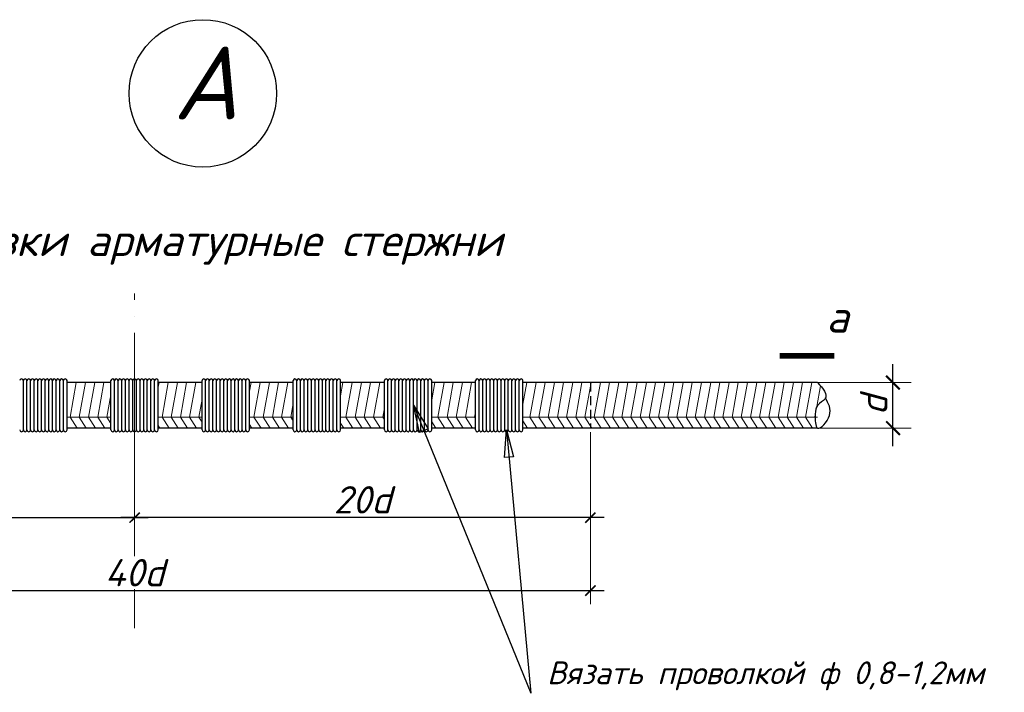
# Model space of a CAD drawing. Header units: millimetres. Extents: x -33345 to 4712671, y -3392 to 121473.
# Tile 612 of 656: x 3112876 to 3119120, y 50022 to 54289. Entities that reach past the tile are written whole.
import ezdxf
from ezdxf.enums import TextEntityAlignment as Align

# ---------------------------------------------------------------- set-up
doc = ezdxf.new("R2010")
doc.units = ezdxf.units.MM
doc.linetypes.add('ACAD_ISO04W100', pattern=[30, 24, -3, 0, -3])
doc.linetypes.add('HIDDEN', pattern=[0.375, 0.25, -0.125])
doc.layers.add('Text', color=250, linetype='Continuous')
doc.layers.add('размеры КЖ', color=7, linetype='Continuous')
doc.layers.add('Размеры1', color=252, linetype='Continuous', lineweight=15)
doc.styles.add('_text', font='isocpeui.ttf')
doc.styles.add('GOST 2.304', font='isocpeui.ttf')
doc.styles.add('ISOCPEUR', font='isocpeui.ttf', dxfattribs={"height": 300})
doc.dimstyles.new('SPDS$0', dxfattribs={"dimscale": 100, "dimtxt": 2.5, "dimasz": 1.5, "dimexe": 2, "dimexo": 0.625, "dimtad": 1, "dimdec": 0, "dimtxsty": 'GOST 2.304', "dimblk": '*U113', "dimcen": 0, "dimdle": 2, "dimclre": 256, "dimaunit": 1, "dimazin": 0, "dimtfac": 1, "dimtdec": 0, "dimtmove": 1, "dimatfit": 3, "dimfxl": 0.18, "dimtfill": 1, "dimtolj": 1, "dimtzin": 0, "dimlwe": -1, "dimarcsym": 0})

# ---------------------------------------------------------------- blocks, each defined once
blk = doc.blocks.new('_ArchTick')
at = {"color": 0, "linetype": 'ByBlock', "const_width": 0.15}
blk.add_lwpolyline([(-0.5, -0.5), (0.5, 0.5)], dxfattribs=at)
blk = doc.blocks.new('*D305')
at = {"layer": 'Defpoints', "color": 0, "ltscale": 100, "transparency": 16777216}
for p in [(-49982808, 22687862), (-49981803, 22687862), (-49982808, 22687362)]:
    blk.add_point(p, dxfattribs=at)
at = {"layer": 'Размеры1', "color": 0, "linetype": 'Continuous', "lineweight": -2, "ltscale": 100, "transparency": 16777216}
blk.add_line((-49981803, 22687162), (-49981803, 22688062), dxfattribs=at)
at = {"layer": 'Размеры1', "linetype": 'Continuous', "ltscale": 100, "transparency": 16777216}
for p, q in [((-49982746, 22687862), (-49981603, 22687862)), ((-49982746, 22687362), (-49981603, 22687362))]:
    blk.add_line(p, q, dxfattribs=at)
at = {"layer": 'Размеры1', "color": 0, "ltscale": 100, "transparency": 16777216, "insert": (-49982015, 22687612), "char_height": 300, "attachment_point": 5, "rotation": 90, "style": 'ISOCPEUR', "bg_fill": 3, "box_fill_scale": 1.1, "bg_fill_color": 256, "bg_fill_true_color": 13158600, "bg_fill_transparency": 0}
blk.add_mtext('\\A1;d', dxfattribs=at)
at = {"layer": 'Размеры1', "color": 0, "lineweight": -2, "ltscale": 100, "transparency": 16777216, "xscale": 150, "yscale": 150, "zscale": 150}
for p, rotation in [((-49981803, 22687862), 90), ((-49981803, 22687362), 270)]:
    blk.add_blockref('_ArchTick', p, dxfattribs=dict(at, rotation=rotation))
blk = doc.blocks.new('*U113')
at = {"color": 0, "linetype": 'ByBlock', "const_width": 0.15}
blk.add_lwpolyline([(-0.5, -0.5), (0.5, 0.5)], dxfattribs=at)
blk = doc.blocks.new('*D306')
at = {"layer": 'Defpoints', "color": 0, "ltscale": 100, "transparency": 16777216}
for p in [(-49995122, 22687362), (-49990122, 22687322), (-49990122, 22686379)]:
    blk.add_point(p, dxfattribs=at)
at = {"layer": 'Размеры1', "ltscale": 100, "transparency": 16777216}
for p, q in [((-49995122, 22687316), (-49995122, 22686229)), ((-49990122, 22687276), (-49990122, 22686229))]:
    blk.add_line(p, q, dxfattribs=at)
at = {"layer": 'Размеры1', "color": 0, "lineweight": -2, "ltscale": 100, "transparency": 16777216}
blk.add_line((-49995272, 22686379), (-49989972, 22686379), dxfattribs=at)
at = {"layer": 'Размеры1', "color": 0, "lineweight": -2, "ltscale": 100, "transparency": 16777216, "xscale": 112.5, "yscale": 112.5, "zscale": 112.5, "rotation": 180}
blk.add_blockref('_ArchTick', (-49995122, 22686379), dxfattribs=at)
at = {"layer": 'Размеры1', "color": 0, "lineweight": -2, "ltscale": 100, "transparency": 16777216, "xscale": 112.5, "yscale": 112.5, "zscale": 112.5}
blk.add_blockref('_ArchTick', (-49990122, 22686379), dxfattribs=at)
at = {"layer": 'Размеры1', "color": 0, "lineweight": 0, "ltscale": 100, "transparency": 16777216, "insert": (-49992622, 22686575), "char_height": 300, "attachment_point": 5, "style": 'ISOCPEUR', "bg_fill": 3, "box_fill_scale": 1.1, "bg_fill_color": 256, "bg_fill_true_color": 13158600, "bg_fill_transparency": 0}
blk.add_mtext('\\A1;2{\\fISOCPEUR|b0|i1|c186|p34;0d}', dxfattribs=at)
blk = doc.blocks.new('*D307')
at = {"layer": 'Defpoints', "color": 0, "ltscale": 100, "transparency": 16777216}
for p in [(-49985122, 22687362), (-49990122, 22687322), (-49990122, 22686379)]:
    blk.add_point(p, dxfattribs=at)
at = {"layer": 'Размеры1', "ltscale": 100, "transparency": 16777216}
for p, q in [((-49990122, 22687276), (-49990122, 22686229)), ((-49985122, 22687316), (-49985122, 22686229))]:
    blk.add_line(p, q, dxfattribs=at)
at = {"layer": 'Размеры1', "color": 0, "lineweight": -2, "ltscale": 100, "transparency": 16777216}
blk.add_line((-49984972, 22686379), (-49990272, 22686379), dxfattribs=at)
at = {"layer": 'Размеры1', "color": 0, "lineweight": -2, "ltscale": 100, "transparency": 16777216, "xscale": 112.5, "yscale": 112.5, "zscale": 112.5, "rotation": 180}
blk.add_blockref('_ArchTick', (-49990122, 22686379), dxfattribs=at)
at = {"layer": 'Размеры1', "color": 0, "lineweight": -2, "ltscale": 100, "transparency": 16777216, "xscale": 112.5, "yscale": 112.5, "zscale": 112.5}
blk.add_blockref('_ArchTick', (-49985122, 22686379), dxfattribs=at)
at = {"layer": 'Размеры1', "color": 0, "lineweight": 0, "ltscale": 100, "transparency": 16777216, "insert": (-49987622, 22686575), "char_height": 300, "attachment_point": 5, "style": 'ISOCPEUR', "bg_fill": 3, "box_fill_scale": 1.1, "bg_fill_color": 256, "bg_fill_true_color": 13158600, "bg_fill_transparency": 0}
blk.add_mtext('\\A1;2{\\fISOCPEUR|b0|i1|c186|p34;0d}', dxfattribs=at)
blk = doc.blocks.new('*D308')
at = {"layer": 'Defpoints', "color": 0, "ltscale": 100, "transparency": 16777216}
for p in [(-49995122, 22686562), (-49985122, 22686522), (-49985122, 22685579)]:
    blk.add_point(p, dxfattribs=at)
at = {"layer": 'Размеры1', "ltscale": 100, "transparency": 16777216}
for p, q in [((-49995122, 22686516), (-49995122, 22685429)), ((-49985122, 22686476), (-49985122, 22685429))]:
    blk.add_line(p, q, dxfattribs=at)
at = {"layer": 'Размеры1', "color": 0, "lineweight": -2, "ltscale": 100, "transparency": 16777216}
blk.add_line((-49995272, 22685579), (-49984972, 22685579), dxfattribs=at)
at = {"layer": 'Размеры1', "color": 0, "lineweight": -2, "ltscale": 100, "transparency": 16777216, "xscale": 112.5, "yscale": 112.5, "zscale": 112.5, "rotation": 180}
blk.add_blockref('_ArchTick', (-49995122, 22685579), dxfattribs=at)
at = {"layer": 'Размеры1', "color": 0, "lineweight": -2, "ltscale": 100, "transparency": 16777216, "xscale": 112.5, "yscale": 112.5, "zscale": 112.5}
blk.add_blockref('_ArchTick', (-49985122, 22685579), dxfattribs=at)
at = {"layer": 'Размеры1', "color": 0, "lineweight": 0, "ltscale": 100, "transparency": 16777216, "insert": (-49990122, 22685775), "char_height": 300, "attachment_point": 5, "style": 'ISOCPEUR', "bg_fill": 3, "box_fill_scale": 1.1, "bg_fill_color": 256, "bg_fill_true_color": 13158600, "bg_fill_transparency": 0}
blk.add_mtext('\\A1;4{\\fISOCPEUR|b0|i1|c186|p34;0d}', dxfattribs=at)
blk = doc.blocks.new('jsd')
at = {"color": 250, "linetype": 'ACAD_ISO04W100', "lineweight": 9, "ltscale": 60}
blk.add_line((-49990122.4, 22685167.2), (-49990122.4, 22688838.7), dxfattribs=at)
at = {"color": 250, "ltscale": 15}
for p, q in [((-49989902.4, 22687342.4), (-49989902.4, 22687882.4)), ((-49989902.4, 22687342.4), (-49989902.4, 22687882.4)), ((-49989862.4, 22687342.4), (-49989862.4, 22687882.4)), ((-49989382.4, 22687342.4), (-49989382.4, 22687882.4)), ((-49989342.4, 22687342.4), (-49989342.4, 22687882.4)), ((-49989342.4, 22687342.4), (-49989342.4, 22687882.4)), ((-49989302.4, 22687342.4), (-49989302.4, 22687882.4)), ((-49989302.4, 22687342.4), (-49989302.4, 22687882.4)), ((-49989262.4, 22687342.4), (-49989262.4, 22687882.4)), ((-49989262.4, 22687342.4), (-49989262.4, 22687882.4)), ((-49989222.4, 22687342.4), (-49989222.4, 22687882.4)), ((-49989222.4, 22687342.4), (-49989222.4, 22687882.4)), ((-49989182.4, 22687342.4), (-49989182.4, 22687882.4)), ((-49989182.4, 22687342.4), (-49989182.4, 22687882.4)), ((-49989142.4, 22687342.4), (-49989142.4, 22687882.4)), ((-49989142.4, 22687342.4), (-49989142.4, 22687882.4)), ((-49989102.4, 22687342.4), (-49989102.4, 22687882.4)), ((-49989102.4, 22687342.4), (-49989102.4, 22687882.4)), ((-49989062.4, 22687342.4), (-49989062.4, 22687882.4)), ((-49989062.4, 22687342.4), (-49989062.4, 22687882.4)), ((-49989022.4, 22687342.4), (-49989022.4, 22687882.4)), ((-49989022.4, 22687342.4), (-49989022.4, 22687882.4)), ((-49988982.4, 22687342.4), (-49988982.4, 22687882.4)), ((-49988982.4, 22687342.4), (-49988982.4, 22687882.4)), ((-49988942.4, 22687342.4), (-49988942.4, 22687882.4)), ((-49988942.4, 22687342.4), (-49988942.4, 22687882.4)), ((-49988902.4, 22687342.4), (-49988902.4, 22687882.4)), ((-49988902.4, 22687342.4), (-49988902.4, 22687882.4)), ((-49988862.4, 22687342.4), (-49988862.4, 22687882.4)), ((-49988862.4, 22687342.4), (-49988862.4, 22687882.4)), ((-49988382.4, 22687342.4), (-49988382.4, 22687882.4)), ((-49988342.4, 22687342.4), (-49988342.4, 22687882.4)), ((-49988342.4, 22687342.4), (-49988342.4, 22687882.4)), ((-49988302.4, 22687342.4), (-49988302.4, 22687882.4)), ((-49988302.4, 22687342.4), (-49988302.4, 22687882.4)), ((-49988262.4, 22687342.4), (-49988262.4, 22687882.4)), ((-49988262.4, 22687342.4), (-49988262.4, 22687882.4)), ((-49988222.4, 22687342.4), (-49988222.4, 22687882.4)), ((-49988222.4, 22687342.4), (-49988222.4, 22687882.4)), ((-49988182.4, 22687342.4), (-49988182.4, 22687882.4)), ((-49988182.4, 22687342.4), (-49988182.4, 22687882.4)), ((-49988142.4, 22687342.4), (-49988142.4, 22687882.4)), ((-49988142.4, 22687342.4), (-49988142.4, 22687882.4)), ((-49988102.4, 22687342.4), (-49988102.4, 22687882.4)), ((-49988102.4, 22687342.4), (-49988102.4, 22687882.4)), ((-49988062.4, 22687342.4), (-49988062.4, 22687882.4)), ((-49988062.4, 22687342.4), (-49988062.4, 22687882.4)), ((-49988022.4, 22687342.4), (-49988022.4, 22687882.4)), ((-49988022.4, 22687342.4), (-49988022.4, 22687882.4)), ((-49987982.4, 22687342.4), (-49987982.4, 22687882.4)), ((-49987982.4, 22687342.4), (-49987982.4, 22687882.4)), ((-49987942.4, 22687342.4), (-49987942.4, 22687882.4)), ((-49987942.4, 22687342.4), (-49987942.4, 22687882.4)), ((-49987902.4, 22687342.4), (-49987902.4, 22687882.4)), ((-49987902.4, 22687342.4), (-49987902.4, 22687882.4)), ((-49987862.4, 22687342.4), (-49987862.4, 22687882.4)), ((-49987862.4, 22687342.4), (-49987862.4, 22687882.4)), ((-49987382.4, 22687342.4), (-49987382.4, 22687882.4)), ((-49987342.4, 22687342.4), (-49987342.4, 22687882.4)), ((-49987342.4, 22687342.4), (-49987342.4, 22687882.4)), ((-49987302.4, 22687342.4), (-49987302.4, 22687882.4)), ((-49987302.4, 22687342.4), (-49987302.4, 22687882.4)), ((-49987262.4, 22687342.4), (-49987262.4, 22687882.4)), ((-49987262.4, 22687342.4), (-49987262.4, 22687882.4)), ((-49987222.4, 22687342.4), (-49987222.4, 22687882.4)), ((-49987222.4, 22687342.4), (-49987222.4, 22687882.4)), ((-49987182.4, 22687342.4), (-49987182.4, 22687882.4)), ((-49987182.4, 22687342.4), (-49987182.4, 22687882.4)), ((-49987142.4, 22687342.4), (-49987142.4, 22687882.4)), ((-49987142.4, 22687342.4), (-49987142.4, 22687882.4)), ((-49987102.4, 22687342.4), (-49987102.4, 22687882.4)), ((-49987102.4, 22687342.4), (-49987102.4, 22687882.4)), ((-49987062.4, 22687342.4), (-49987062.4, 22687882.4)), ((-49987062.4, 22687342.4), (-49987062.4, 22687882.4)), ((-49987022.4, 22687342.4), (-49987022.4, 22687882.4)), ((-49987022.4, 22687342.4), (-49987022.4, 22687882.4)), ((-49986982.4, 22687342.4), (-49986982.4, 22687882.4)), ((-49986982.4, 22687342.4), (-49986982.4, 22687882.4)), ((-49986942.4, 22687342.4), (-49986942.4, 22687882.4)), ((-49986942.4, 22687342.4), (-49986942.4, 22687882.4)), ((-49986902.4, 22687342.4), (-49986902.4, 22687882.4)), ((-49986902.4, 22687342.4), (-49986902.4, 22687882.4)), ((-49986862.4, 22687342.4), (-49986862.4, 22687882.4)), ((-49986862.4, 22687342.4), (-49986862.4, 22687882.4)), ((-49986382.4, 22687342.4), (-49986382.4, 22687882.4)), ((-49986342.4, 22687342.4), (-49986342.4, 22687882.4)), ((-49986342.4, 22687342.4), (-49986342.4, 22687882.4)), ((-49986302.4, 22687342.4), (-49986302.4, 22687882.4)), ((-49986302.4, 22687342.4), (-49986302.4, 22687882.4)), ((-49986262.4, 22687342.4), (-49986262.4, 22687882.4)), ((-49986262.4, 22687342.4), (-49986262.4, 22687882.4)), ((-49986222.4, 22687342.4), (-49986222.4, 22687882.4)), ((-49986222.4, 22687342.4), (-49986222.4, 22687882.4)), ((-49986182.4, 22687342.4), (-49986182.4, 22687882.4)), ((-49986182.4, 22687342.4), (-49986182.4, 22687882.4)), ((-49986142.4, 22687342.4), (-49986142.4, 22687882.4)), ((-49986142.4, 22687342.4), (-49986142.4, 22687882.4)), ((-49986102.4, 22687342.4), (-49986102.4, 22687882.4)), ((-49986102.4, 22687342.4), (-49986102.4, 22687882.4)), ((-49986062.4, 22687342.4), (-49986062.4, 22687882.4)), ((-49986062.4, 22687342.4), (-49986062.4, 22687882.4)), ((-49986022.4, 22687342.4), (-49986022.4, 22687882.4)), ((-49986022.4, 22687342.4), (-49986022.4, 22687882.4)), ((-49985982.4, 22687342.4), (-49985982.4, 22687882.4)), ((-49985982.4, 22687342.4), (-49985982.4, 22687882.4)), ((-49985942.4, 22687342.4), (-49985942.4, 22687882.4)), ((-49985942.4, 22687342.4), (-49985942.4, 22687882.4)), ((-49985902.4, 22687342.4), (-49985902.4, 22687882.4)), ((-49985902.4, 22687342.4), (-49985902.4, 22687882.4)), ((-49985862.4, 22687342.4), (-49985862.4, 22687882.4)), ((-49985862.4, 22687342.4), (-49985862.4, 22687882.4))]:
    blk.add_line(p, q, dxfattribs=at)
at = {"ltscale": 10}
blk.add_circle((-49989373.2, 22691034.5), 809.2, dxfattribs=at)
at = {"color": 250, "ltscale": 15}
for centre, start, end in [((-49991362.4, 22687882.4), 0, 180), ((-49991322.4, 22687882.4), 0, 180), ((-49991282.4, 22687882.4), 0, 180), ((-49991242.4, 22687882.4), 0, 180), ((-49991202.4, 22687882.4), 0, 180), ((-49991162.4, 22687882.4), 0, 180), ((-49991122.4, 22687882.4), 0, 180), ((-49991082.4, 22687882.4), 0, 180), ((-49991042.4, 22687882.4), 0, 180), ((-49991002.4, 22687882.4), 0, 180), ((-49990962.4, 22687882.4), 0, 180), ((-49990922.4, 22687882.4), 0, 180), ((-49990882.4, 22687882.4), 0, 180), ((-49990362.4, 22687882.4), 0, 180), ((-49990322.4, 22687882.4), 0, 180), ((-49990282.4, 22687882.4), 0, 180), ((-49990242.4, 22687882.4), 0, 180), ((-49990202.4, 22687882.4), 0, 180), ((-49990162.4, 22687882.4), 0, 180), ((-49990122.4, 22687882.4), 0, 180), ((-49990082.4, 22687882.4), 0, 180), ((-49990042.4, 22687882.4), 0, 180), ((-49990002.4, 22687882.4), 0, 180), ((-49989962.4, 22687882.4), 0, 180), ((-49989922.4, 22687882.4), 0, 180), ((-49989882.4, 22687882.4), 0, 180), ((-49989362.4, 22687882.4), 0, 180), ((-49989322.4, 22687882.4), 0, 180), ((-49989282.4, 22687882.4), 0, 180), ((-49989242.4, 22687882.4), 0, 180), ((-49989202.4, 22687882.4), 0, 180), ((-49989162.4, 22687882.4), 0, 180), ((-49989122.4, 22687882.4), 0, 180), ((-49989082.4, 22687882.4), 0, 180), ((-49989042.4, 22687882.4), 0, 180), ((-49989002.4, 22687882.4), 0, 180), ((-49988962.4, 22687882.4), 0, 180), ((-49988922.4, 22687882.4), 0, 180), ((-49988882.4, 22687882.4), 0, 180), ((-49988362.4, 22687882.4), 0, 180), ((-49988322.4, 22687882.4), 0, 180), ((-49988282.4, 22687882.4), 0, 180), ((-49988242.4, 22687882.4), 0, 180), ((-49988202.4, 22687882.4), 0, 180), ((-49988162.4, 22687882.4), 0, 180), ((-49988122.4, 22687882.4), 0, 180), ((-49988082.4, 22687882.4), 0, 180), ((-49988042.4, 22687882.4), 0, 180), ((-49988002.4, 22687882.4), 0, 180), ((-49987962.4, 22687882.4), 0, 180), ((-49987922.4, 22687882.4), 0, 180), ((-49987882.4, 22687882.4), 0, 180), ((-49987362.4, 22687882.4), 0, 180), ((-49987322.4, 22687882.4), 0, 180), ((-49987282.4, 22687882.4), 0, 180), ((-49987242.4, 22687882.4), 0, 180), ((-49987202.4, 22687882.4), 0, 180), ((-49987162.4, 22687882.4), 0, 180), ((-49987122.4, 22687882.4), 0, 180), ((-49987082.4, 22687882.4), 0, 180), ((-49987042.4, 22687882.4), 0, 180), ((-49987002.4, 22687882.4), 0, 180), ((-49986962.4, 22687882.4), 0, 180), ((-49986922.4, 22687882.4), 0, 180), ((-49986882.4, 22687882.4), 0, 180), ((-49986362.4, 22687882.4), 0, 180), ((-49986322.4, 22687882.4), 0, 180), ((-49986282.4, 22687882.4), 0, 180), ((-49986242.4, 22687882.4), 0, 180), ((-49986202.4, 22687882.4), 0, 180), ((-49986162.4, 22687882.4), 0, 180), ((-49986122.4, 22687882.4), 0, 180), ((-49986082.4, 22687882.4), 0, 180), ((-49986042.4, 22687882.4), 0, 180), ((-49986002.4, 22687882.4), 0, 180), ((-49985962.4, 22687882.4), 0, 180), ((-49985922.4, 22687882.4), 0, 180), ((-49985882.4, 22687882.4), 0, 180), ((-49989882.4, 22687342.4), 180, 0), ((-49989362.4, 22687342.4), 180, 0), ((-49989322.4, 22687342.4), 180, 0), ((-49989282.4, 22687342.4), 180, 0), ((-49989242.4, 22687342.4), 180, 0), ((-49989202.4, 22687342.4), 180, 0), ((-49989162.4, 22687342.4), 180, 0), ((-49989122.4, 22687342.4), 180, 0), ((-49989082.4, 22687342.4), 180, 0), ((-49989042.4, 22687342.4), 180, 0), ((-49989002.4, 22687342.4), 180, 0), ((-49988962.4, 22687342.4), 180, 0), ((-49988922.4, 22687342.4), 180, 0), ((-49988882.4, 22687342.4), 180, 0), ((-49988362.4, 22687342.4), 180, 0), ((-49988322.4, 22687342.4), 180, 0), ((-49988282.4, 22687342.4), 180, 0), ((-49988242.4, 22687342.4), 180, 0), ((-49988202.4, 22687342.4), 180, 0), ((-49988162.4, 22687342.4), 180, 0), ((-49988122.4, 22687342.4), 180, 0), ((-49988082.4, 22687342.4), 180, 0), ((-49988042.4, 22687342.4), 180, 0), ((-49988002.4, 22687342.4), 180, 0), ((-49987962.4, 22687342.4), 180, 0), ((-49987922.4, 22687342.4), 180, 0), ((-49987882.4, 22687342.4), 180, 0), ((-49987362.4, 22687342.4), 180, 0), ((-49987322.4, 22687342.4), 180, 0), ((-49987282.4, 22687342.4), 180, 0), ((-49987242.4, 22687342.4), 180, 0), ((-49987202.4, 22687342.4), 180, 0), ((-49987162.4, 22687342.4), 180, 0), ((-49987122.4, 22687342.4), 180, 0), ((-49987082.4, 22687342.4), 180, 0), ((-49987042.4, 22687342.4), 180, 0), ((-49987002.4, 22687342.4), 180, 0), ((-49986962.4, 22687342.4), 180, 0), ((-49986922.4, 22687342.4), 180, 0), ((-49986882.4, 22687342.4), 180, 0), ((-49986362.4, 22687342.4), 180, 0), ((-49986322.4, 22687342.4), 180, 0), ((-49986282.4, 22687342.4), 180, 0), ((-49986242.4, 22687342.4), 180, 0), ((-49986202.4, 22687342.4), 180, 0), ((-49986162.4, 22687342.4), 180, 0), ((-49986122.4, 22687342.4), 180, 0), ((-49986082.4, 22687342.4), 180, 0), ((-49986042.4, 22687342.4), 180, 0), ((-49986002.4, 22687342.4), 180, 0), ((-49985962.4, 22687342.4), 180, 0), ((-49985922.4, 22687342.4), 180, 0), ((-49985882.4, 22687342.4), 180, 0)]:
    blk.add_arc(centre, 20, start, end, dxfattribs=at)
at = {"layer": 'размеры КЖ', "color": 250, "lineweight": 30}
for p, q in [((-49990382.4, 22687862.4), (-49990862.4, 22687862.4)), ((-49989382.4, 22687862.4), (-49989862.4, 22687862.4)), ((-49988382.4, 22687862.4), (-49988862.4, 22687862.4)), ((-49987382.4, 22687862.4), (-49987862.4, 22687862.4)), ((-49986382.4, 22687862.4), (-49986862.4, 22687862.4)), ((-49982629.3, 22687862.4), (-49985862.4, 22687862.4)), ((-49990382.4, 22687362.4), (-49990862.4, 22687362.4)), ((-49989382.4, 22687362.4), (-49989862.4, 22687362.4)), ((-49988382.4, 22687362.4), (-49988862.4, 22687362.4)), ((-49987382.4, 22687362.4), (-49987862.4, 22687362.4)), ((-49986382.4, 22687362.4), (-49986862.4, 22687362.4)), ((-49982629.3, 22687362.4), (-49985862.4, 22687362.4))]:
    blk.add_line(p, q, dxfattribs=at)
at = {"layer": 'размеры КЖ', "color": 250, "lineweight": 9}
for p, q in [((-49990829.5, 22687481.5), (-49990761.2, 22687862.4)), ((-49990728.6, 22687481.5), (-49990660.3, 22687862.4)), ((-49990627.8, 22687481.5), (-49990559.5, 22687862.4)), ((-49990526.9, 22687481.5), (-49990458.6, 22687862.4)), ((-49989862.4, 22687812.8), (-49989853.5, 22687862.4)), ((-49989821, 22687481.5), (-49989752.6, 22687862.4)), ((-49989720.1, 22687481.5), (-49989651.8, 22687862.4)), ((-49989619.3, 22687481.5), (-49989550.9, 22687862.4)), ((-49989518.4, 22687481.5), (-49989450.1, 22687862.4)), ((-49988862.4, 22687765.3), (-49988844.9, 22687862.4)), ((-49988812.4, 22687481.5), (-49988744.1, 22687862.4)), ((-49988711.6, 22687481.5), (-49988643.2, 22687862.4)), ((-49988610.7, 22687481.5), (-49988542.4, 22687862.4)), ((-49988509.9, 22687481.5), (-49988441.5, 22687862.4)), ((-49987862.4, 22687717.7), (-49987836.4, 22687862.4)), ((-49987803.9, 22687481.5), (-49987735.6, 22687862.4)), ((-49987703.1, 22687481.5), (-49987634.7, 22687862.4)), ((-49987602.2, 22687481.5), (-49987533.9, 22687862.4)), ((-49987501.3, 22687481.5), (-49987433, 22687862.4)), ((-49986862.4, 22687670.2), (-49986827.9, 22687862.4)), ((-49986795.4, 22687481.5), (-49986727, 22687862.4)), ((-49986694.5, 22687481.5), (-49986626.2, 22687862.4)), ((-49986593.7, 22687481.5), (-49986525.3, 22687862.4)), ((-49986492.8, 22687481.5), (-49986424.5, 22687862.4)), ((-49985862.4, 22687622.6), (-49985819.4, 22687862.4)), ((-49985786.8, 22687481.5), (-49985718.5, 22687862.4)), ((-49985686, 22687481.5), (-49985617.7, 22687862.4)), ((-49985585.1, 22687481.5), (-49985516.8, 22687862.4)), ((-49985484.3, 22687481.5), (-49985415.9, 22687862.4)), ((-49985383.4, 22687481.5), (-49985315.1, 22687862.4)), ((-49985282.6, 22687481.5), (-49985214.2, 22687862.4)), ((-49985181.7, 22687481.5), (-49985113.4, 22687862.4)), ((-49985080.9, 22687481.5), (-49985012.5, 22687862.4)), ((-49984980, 22687481.5), (-49984911.7, 22687862.4)), ((-49984879.2, 22687481.5), (-49984810.8, 22687862.4)), ((-49984778.3, 22687481.5), (-49984710, 22687862.4)), ((-49984677.5, 22687481.5), (-49984609.1, 22687862.4)), ((-49984576.6, 22687481.5), (-49984508.3, 22687862.4)), ((-49984475.8, 22687481.5), (-49984407.4, 22687862.4)), ((-49984374.9, 22687481.5), (-49984306.6, 22687862.4)), ((-49984274.1, 22687481.5), (-49984205.7, 22687862.4)), ((-49984173.2, 22687481.5), (-49984104.9, 22687862.4)), ((-49984072.3, 22687481.5), (-49984004, 22687862.4)), ((-49983971.5, 22687481.5), (-49983903.2, 22687862.4)), ((-49983870.6, 22687481.5), (-49983802.3, 22687862.4)), ((-49983769.8, 22687481.5), (-49983701.4, 22687862.4)), ((-49983668.9, 22687481.5), (-49983600.6, 22687862.4)), ((-49983568.1, 22687481.5), (-49983499.7, 22687862.4)), ((-49983467.2, 22687481.5), (-49983398.9, 22687862.4)), ((-49983366.4, 22687481.5), (-49983298, 22687862.4)), ((-49983265.5, 22687481.5), (-49983197.2, 22687862.4)), ((-49983164.7, 22687481.5), (-49983096.3, 22687862.4)), ((-49983063.8, 22687481.5), (-49982995.5, 22687862.4)), ((-49982963, 22687481.5), (-49982894.6, 22687862.4)), ((-49982862.1, 22687481.5), (-49982793.8, 22687862.4)), ((-49982761.3, 22687481.5), (-49982692.9, 22687862.4)), ((-49982639.4, 22687598.4), (-49982598.6, 22687825.9)), ((-49990426.1, 22687481.5), (-49990382.4, 22687725.1)), ((-49989417.6, 22687481.5), (-49989382.4, 22687677.5)), ((-49988409, 22687481.5), (-49988382.4, 22687630)), ((-49987400.5, 22687481.5), (-49987382.4, 22687582.5)), ((-49990382.4, 22687481.5), (-49990862.4, 22687481.5)), ((-49990829.5, 22687481.5), (-49990752.4, 22687362.4)), ((-49990728.6, 22687481.5), (-49990651.5, 22687362.4)), ((-49990627.8, 22687481.5), (-49990550.7, 22687362.4)), ((-49990526.9, 22687481.5), (-49990449.8, 22687362.4)), ((-49990426.1, 22687481.5), (-49990382.4, 22687414)), ((-49989382.4, 22687481.5), (-49989862.4, 22687481.5)), ((-49989821, 22687481.5), (-49989743.8, 22687362.4)), ((-49989720.1, 22687481.5), (-49989643, 22687362.4)), ((-49989619.3, 22687481.5), (-49989542.1, 22687362.4)), ((-49989518.4, 22687481.5), (-49989441.3, 22687362.4)), ((-49989417.6, 22687481.5), (-49989382.4, 22687427.2)), ((-49988382.4, 22687481.5), (-49988862.4, 22687481.5)), ((-49988812.4, 22687481.5), (-49988735.3, 22687362.4)), ((-49988711.6, 22687481.5), (-49988634.5, 22687362.4)), ((-49988610.7, 22687481.5), (-49988533.6, 22687362.4)), ((-49988509.9, 22687481.5), (-49988432.8, 22687362.4)), ((-49988409, 22687481.5), (-49988382.4, 22687440.4)), ((-49987382.4, 22687481.5), (-49987862.4, 22687481.5)), ((-49987803.9, 22687481.5), (-49987726.8, 22687362.4)), ((-49987703.1, 22687481.5), (-49987625.9, 22687362.4)), ((-49987602.2, 22687481.5), (-49987525.1, 22687362.4)), ((-49987501.3, 22687481.5), (-49987424.2, 22687362.4)), ((-49987400.5, 22687481.5), (-49987382.4, 22687453.6)), ((-49986382.4, 22687481.5), (-49986862.4, 22687481.5)), ((-49986795.4, 22687481.5), (-49986718.3, 22687362.4)), ((-49986694.5, 22687481.5), (-49986617.4, 22687362.4)), ((-49986593.7, 22687481.5), (-49986516.5, 22687362.4)), ((-49986492.8, 22687481.5), (-49986415.7, 22687362.4)), ((-49986392, 22687481.5), (-49986382.4, 22687534.9)), ((-49986392, 22687481.5), (-49986382.4, 22687466.7)), ((-49982629.3, 22687481.5), (-49985862.4, 22687481.5)), ((-49985786.8, 22687481.5), (-49985709.7, 22687362.4)), ((-49985686, 22687481.5), (-49985608.9, 22687362.4)), ((-49985585.1, 22687481.5), (-49985508, 22687362.4)), ((-49985484.3, 22687481.5), (-49985407.2, 22687362.4)), ((-49985383.4, 22687481.5), (-49985306.3, 22687362.4)), ((-49985282.6, 22687481.5), (-49985205.5, 22687362.4)), ((-49985181.7, 22687481.5), (-49985104.6, 22687362.4)), ((-49985080.9, 22687481.5), (-49985003.8, 22687362.4)), ((-49984980, 22687481.5), (-49984902.9, 22687362.4)), ((-49984879.2, 22687481.5), (-49984802, 22687362.4)), ((-49984778.3, 22687481.5), (-49984701.2, 22687362.4)), ((-49984677.5, 22687481.5), (-49984600.3, 22687362.4)), ((-49984576.6, 22687481.5), (-49984499.5, 22687362.4)), ((-49984475.8, 22687481.5), (-49984398.6, 22687362.4)), ((-49984374.9, 22687481.5), (-49984297.8, 22687362.4)), ((-49984274.1, 22687481.5), (-49984196.9, 22687362.4)), ((-49984173.2, 22687481.5), (-49984096.1, 22687362.4)), ((-49984072.3, 22687481.5), (-49983995.2, 22687362.4)), ((-49983971.5, 22687481.5), (-49983894.4, 22687362.4)), ((-49983870.6, 22687481.5), (-49983793.5, 22687362.4)), ((-49983769.8, 22687481.5), (-49983692.7, 22687362.4)), ((-49983668.9, 22687481.5), (-49983591.8, 22687362.4)), ((-49983568.1, 22687481.5), (-49983491, 22687362.4)), ((-49983467.2, 22687481.5), (-49983390.1, 22687362.4)), ((-49983366.4, 22687481.5), (-49983289.3, 22687362.4)), ((-49983265.5, 22687481.5), (-49983188.4, 22687362.4)), ((-49983164.7, 22687481.5), (-49983087.5, 22687362.4)), ((-49983063.8, 22687481.5), (-49982986.7, 22687362.4)), ((-49982963, 22687481.5), (-49982885.8, 22687362.4)), ((-49982862.1, 22687481.5), (-49982785, 22687362.4)), ((-49982761.3, 22687481.5), (-49982684.1, 22687362.4)), ((-49990862.4, 22687376.6), (-49990853.2, 22687362.4)), ((-49989862.4, 22687389.8), (-49989844.7, 22687362.4)), ((-49988862.4, 22687402.9), (-49988836.2, 22687362.4)), ((-49987862.4, 22687416.1), (-49987827.6, 22687362.4)), ((-49986862.4, 22687429.3), (-49986819.1, 22687362.4)), ((-49985862.4, 22687442.4), (-49985810.6, 22687362.4))]:
    blk.add_line(p, q, dxfattribs=at)
at = {"layer": 'размеры КЖ', "color": 250, "linetype": 'HIDDEN', "ltscale": 400}
blk.add_line((-49985122.4, 22687862.4), (-49985122.4, 22687362.4), dxfattribs=at)
at = {"layer": 'размеры КЖ', "color": 250, "lineweight": 15}
for q in [(-49982655.3, 22687509.9), (-49982655.9, 22687474.6)]:
    blk.add_line((-49982660.4, 22687481.5), q, dxfattribs=at)
at = {"layer": 'размеры КЖ', "color": 250, "lineweight": 30}
blk.add_spline([(-49982629.3, 22687862.4), (-49982546.1, 22687684.4), (-49982630.8, 22687611.3), (-49982655.2, 22687514.1), (-49982629.3, 22687362.4), (-49982499.9, 22687499.8), (-49982543.6, 22687692.6)], degree=3, dxfattribs=at)
at = {"color": 250, "linetype": 'Continuous', "lineweight": 0, "ltscale": 75, "style": 'ISOCPEUR'}
blk.add_text('Узел стыковки арматурные стержни ', height=350, dxfattribs=at).set_placement((-49994023.4, 22689249.7))
blk.add_text('а', height=350, dxfattribs=at).set_placement((-49982288.7, 22688760.6), align=Align.TOP_RIGHT)
at = {"insert": (-49989701.3, 22691549.5), "char_height": 800, "width": 1667.114, "attachment_point": 1, "style": '_text'}
blk.add_mtext('A', dxfattribs=at)
at = {"lineweight": 25, "ltscale": 100, "insert": (-49985597.6, 22684801.4), "char_height": 250, "width": 5100.568, "attachment_point": 1, "style": 'ISOCPEUR'}
blk.add_mtext('\\fISOCPEUR|b0|i1|c1|p34;\\W1.0000000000;\\T1.0000000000;\\o\\lВязать проволкой ф 0,8-1,2мм', dxfattribs=at)
at = {"layer": 'Размеры1', "color": 250, "ltscale": 100}
dim = blk.add_linear_dim(base=(-49981802.7, 22687862.4), p1=(-49982808.3, 22687362.4), p2=(-49982808.3, 22687862.4), angle=90, text='d', dimstyle='SPDS$0', override={"dimlfac": 1, "dimtxsty": 'ISOCPEUR', "dimblk1": 'ArchTick', "dimblk2": 'ArchTick', "dimsah": 1, "dimfxl": 500, "dimfxlon": 1, "dimtfill": 1, "dimtolj": 1}, dxfattribs=at)
dim.commit()
dim.dimension.update_dxf_attribs({"geometry": '*D305', "text_midpoint": (-49981802.7, 22687612.4), "dimtype": 129})
at = {"layer": 'Размеры1', "color": 250, "lineweight": 0, "ltscale": 100}
dim = blk.add_linear_dim(base=(-49990122.4, 22686378.5), p1=(-49995122.4, 22687362.4), p2=(-49990122.4, 22687322.4), text='2{\\fISOCPEUR|b0|i1|c186|p34;0d}', dimstyle='SPDS$0', override={"dimscale": 75, "dimlfac": 1, "dimtxsty": 'ISOCPEUR', "dimblk1": 'ArchTick', "dimblk2": 'ArchTick', "dimsah": 1, "dimtolj": 1}, dxfattribs=at)
dim.commit()
dim.dimension.update_dxf_attribs({"geometry": '*D306', "text_midpoint": (-49992622.4, 22686575.4)})
at = {"color": 250, "ltscale": 15}
for p, q in [((-49991342.4, 22687342.4), (-49991342.4, 22687882.4)), ((-49991342.4, 22687342.4), (-49991342.4, 22687882.4)), ((-49991302.4, 22687342.4), (-49991302.4, 22687882.4)), ((-49991302.4, 22687342.4), (-49991302.4, 22687882.4)), ((-49991262.4, 22687342.4), (-49991262.4, 22687882.4)), ((-49991262.4, 22687342.4), (-49991262.4, 22687882.4)), ((-49991222.4, 22687342.4), (-49991222.4, 22687882.4)), ((-49991222.4, 22687342.4), (-49991222.4, 22687882.4)), ((-49991182.4, 22687342.4), (-49991182.4, 22687882.4)), ((-49991182.4, 22687342.4), (-49991182.4, 22687882.4)), ((-49991142.4, 22687342.4), (-49991142.4, 22687882.4)), ((-49991142.4, 22687342.4), (-49991142.4, 22687882.4)), ((-49991102.4, 22687342.4), (-49991102.4, 22687882.4)), ((-49991102.4, 22687342.4), (-49991102.4, 22687882.4)), ((-49991062.4, 22687342.4), (-49991062.4, 22687882.4)), ((-49991062.4, 22687342.4), (-49991062.4, 22687882.4)), ((-49991022.4, 22687342.4), (-49991022.4, 22687882.4)), ((-49991022.4, 22687342.4), (-49991022.4, 22687882.4)), ((-49990982.4, 22687342.4), (-49990982.4, 22687882.4)), ((-49990982.4, 22687342.4), (-49990982.4, 22687882.4)), ((-49990942.4, 22687342.4), (-49990942.4, 22687882.4)), ((-49990942.4, 22687342.4), (-49990942.4, 22687882.4)), ((-49990902.4, 22687342.4), (-49990902.4, 22687882.4)), ((-49990902.4, 22687342.4), (-49990902.4, 22687882.4)), ((-49990862.4, 22687342.4), (-49990862.4, 22687882.4)), ((-49990862.4, 22687342.4), (-49990862.4, 22687882.4)), ((-49990382.4, 22687342.4), (-49990382.4, 22687882.4)), ((-49990342.4, 22687342.4), (-49990342.4, 22687882.4)), ((-49990342.4, 22687342.4), (-49990342.4, 22687882.4)), ((-49990302.4, 22687342.4), (-49990302.4, 22687882.4)), ((-49990302.4, 22687342.4), (-49990302.4, 22687882.4)), ((-49990262.4, 22687342.4), (-49990262.4, 22687882.4)), ((-49990262.4, 22687342.4), (-49990262.4, 22687882.4)), ((-49990222.4, 22687342.4), (-49990222.4, 22687882.4)), ((-49990222.4, 22687342.4), (-49990222.4, 22687882.4)), ((-49990182.4, 22687342.4), (-49990182.4, 22687882.4)), ((-49990182.4, 22687342.4), (-49990182.4, 22687882.4)), ((-49990142.4, 22687342.4), (-49990142.4, 22687882.4)), ((-49990142.4, 22687342.4), (-49990142.4, 22687882.4)), ((-49990102.4, 22687342.4), (-49990102.4, 22687882.4)), ((-49990102.4, 22687342.4), (-49990102.4, 22687882.4)), ((-49990062.4, 22687342.4), (-49990062.4, 22687882.4)), ((-49990062.4, 22687342.4), (-49990062.4, 22687882.4)), ((-49990022.4, 22687342.4), (-49990022.4, 22687882.4)), ((-49990022.4, 22687342.4), (-49990022.4, 22687882.4)), ((-49989982.4, 22687342.4), (-49989982.4, 22687882.4)), ((-49989982.4, 22687342.4), (-49989982.4, 22687882.4)), ((-49989942.4, 22687342.4), (-49989942.4, 22687882.4)), ((-49989942.4, 22687342.4), (-49989942.4, 22687882.4))]:
    blk.add_line(p, q, dxfattribs=at)
for centre in [(-49991362.4, 22687342.4), (-49991322.4, 22687342.4), (-49991282.4, 22687342.4), (-49991242.4, 22687342.4), (-49991202.4, 22687342.4), (-49991162.4, 22687342.4), (-49991122.4, 22687342.4), (-49991082.4, 22687342.4), (-49991042.4, 22687342.4), (-49991002.4, 22687342.4), (-49990962.4, 22687342.4), (-49990922.4, 22687342.4), (-49990882.4, 22687342.4), (-49990362.4, 22687342.4), (-49990322.4, 22687342.4), (-49990282.4, 22687342.4), (-49990242.4, 22687342.4), (-49990202.4, 22687342.4), (-49990162.4, 22687342.4), (-49990122.4, 22687342.4), (-49990082.4, 22687342.4), (-49990042.4, 22687342.4), (-49990002.4, 22687342.4), (-49989962.4, 22687342.4), (-49989922.4, 22687342.4)]:
    blk.add_arc(centre, 20, 180, 0, dxfattribs=at)
at = {"layer": 'Text', "color": 250}
blk.add_lwpolyline([(-49983046.8, 22688155.2, 60, 60, 0), (-49982446.8, 22688155.2, 60, 60, 0), (-49982646.8, 22688155.2, 0, 80, 0), (-49982646.8, 22688555.2, 0, 0, 0), (-49982646.8, 22689222.8, 0, 0, 0)], format="xyseb", dxfattribs=at)
at = {"layer": 'Размеры1', "color": 250, "lineweight": 0, "ltscale": 100}
dim = blk.add_linear_dim(base=(-49990122.4, 22686378.5), p1=(-49985122.4, 22687362.4), p2=(-49990122.4, 22687322.4), angle=180, text='2{\\fISOCPEUR|b0|i1|c186|p34;0d}', dimstyle='SPDS$0', override={"dimscale": 75, "dimlfac": 1, "dimtxsty": 'ISOCPEUR', "dimblk1": 'ArchTick', "dimblk2": 'ArchTick', "dimsah": 1, "dimtolj": 1}, dxfattribs=at)
dim.commit()
dim.dimension.update_dxf_attribs({"geometry": '*D307', "text_midpoint": (-49987622.4, 22686575.4)})
at = {"color": 250, "lineweight": 25, "ltscale": 100}
for p, q in [((-49987062.4, 22687612.4), (-49986902.6, 22687353.1)), ((-49986995.7, 22687315.2), (-49987062.4, 22687612.4)), ((-49986902.6, 22687353.1), (-49986995.7, 22687315.2)), ((-49986064.9, 22687038.6), (-49986042.4, 22687342.4)), ((-49986042.4, 22687342.4), (-49985964.8, 22687047.9)), ((-49985964.8, 22687047.9), (-49986064.9, 22687038.6))]:
    blk.add_line(p, q, dxfattribs=at)
at = {"layer": 'Размеры1', "color": 250, "lineweight": 0, "ltscale": 100}
dim = blk.add_linear_dim(base=(-49985122.4, 22685578.5), p1=(-49995122.4, 22686562.4), p2=(-49985122.4, 22686522.4), text='4{\\fISOCPEUR|b0|i1|c186|p34;0d}', dimstyle='SPDS$0', override={"dimscale": 75, "dimlfac": 1, "dimtxsty": 'ISOCPEUR', "dimblk1": 'ArchTick', "dimblk2": 'ArchTick', "dimsah": 1, "dimtolj": 1}, dxfattribs=at)
dim.commit()
dim.dimension.update_dxf_attribs({"geometry": '*D308', "text_midpoint": (-49990122.4, 22685775.4)})
at = {"color": 250, "lineweight": 25, "ltscale": 100}
for points in [[(-49987062.4, 22687612.4), (-49985776.4, 22684451.4)], [(-49986042.4, 22687342.4), (-49985776.4, 22684451.4)]]:
    blk.add_lwpolyline(points, dxfattribs=at)

msp = doc.modelspace()

# ---------------------------------------------------------------- block references
at = {"color": 7, "true_color": 0xffffff, "xscale": 0.5780932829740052, "yscale": 0.5780932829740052, "zscale": 0.5780932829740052}
msp.add_blockref('jsd', (32012558.687, -13063713.429, 1359241.5), dxfattribs=at)

doc.saveas('drawing.dxf')
